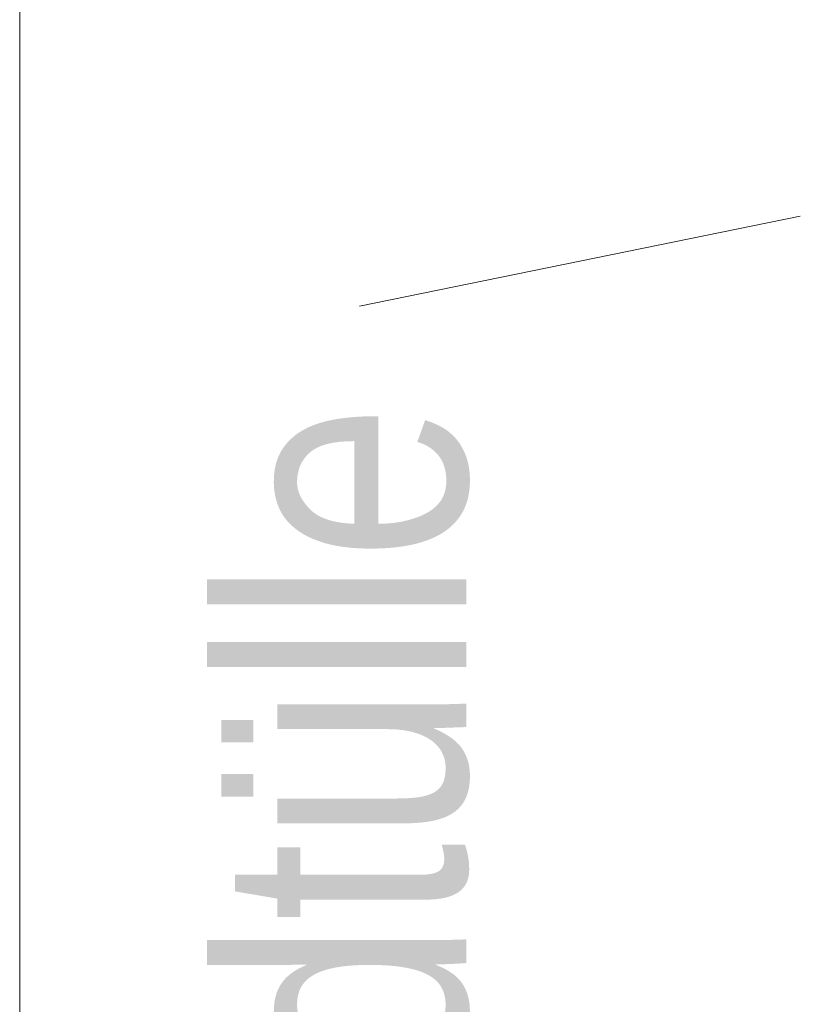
# Model space of a CAD drawing. Extents: x -620 to 300, y 62 to 1107.
# Tile 258 of 290: x 189.44 to 192.61, y 918.5 to 922.49. Entities that reach past the tile are written whole.
import ezdxf
from ezdxf.lldxf.tags import DXFTag

# ---------------------------------------------------------------- set-up
doc = ezdxf.new("R2010")
doc.units = 0
doc.layers.get('0').update_dxf_attribs({"lineweight": 35})
doc.layers.add('E_Detail_Beschriftung', color=7, linetype='Continuous', lineweight=13, true_color=0x009900)
doc.layers.add('E_Detail_Linie_Text_Bem', color=7, linetype='Continuous', lineweight=13)
doc.styles.get("Standard").update_dxf_attribs({"font": 'ARIALN.TTF'})
tags = doc.linetypes.add('fein_strichliert-A06G9GDB8I', pattern=[4, 1, -2, 1]).pattern_tags.tags
tags[8:9] = [DXFTag(74, 4), DXFTag(75, 0), DXFTag(340, '0'), DXFTag(46, 0.0), DXFTag(50, 0.0), DXFTag(44, 0.0), DXFTag(45, 0.0)]
tags[6:7] = [DXFTag(74, 4), DXFTag(75, 0), DXFTag(340, '0'), DXFTag(46, 0.0), DXFTag(50, 0.0), DXFTag(44, 0.0), DXFTag(45, 0.0)]
tags[4:5] = [DXFTag(74, 4), DXFTag(75, 0), DXFTag(340, '0'), DXFTag(46, 0.0), DXFTag(50, 0.0), DXFTag(44, 0.0), DXFTag(45, 0.0)]

# ---------------------------------------------------------------- blocks, each defined once
blk = doc.blocks.new('Referenz-A06G9GDJ8I')
at = {"layer": 'E_Detail_Linie_Text_Bem', "linetype": 'fein_strichliert-A06G9GDB8I', "ltscale": 0.65}
blk.add_line((189.4362, 881.8357), (189.4362, 934.715), dxfattribs=at)
at = {"layer": 'E_Detail_Linie_Text_Bem', "color": 0, "linetype": 'Continuous', "ltscale": 0.13}
blk.add_line((190.8161, 921.3314), (192.606, 921.6972), dxfattribs=at)
at = {"layer": 'E_Detail_Beschriftung', "linetype": 'Continuous', "ltscale": 0.13, "insert": (190.2502, 915.2674), "char_height": 1, "attachment_point": 1, "rotation": 90}
blk.add_mtext('{\\fArial Narrow;4x Endtülle}', dxfattribs=at)

msp = doc.modelspace()

# ---------------------------------------------------------------- block references
at = {"color": 8, "lineweight": 25, "ltscale": 0.25, "true_color": 0x808080}
msp.add_blockref('Referenz-A06G9GDJ8I', (0, 0), dxfattribs=at)

doc.saveas('drawing.dxf')
